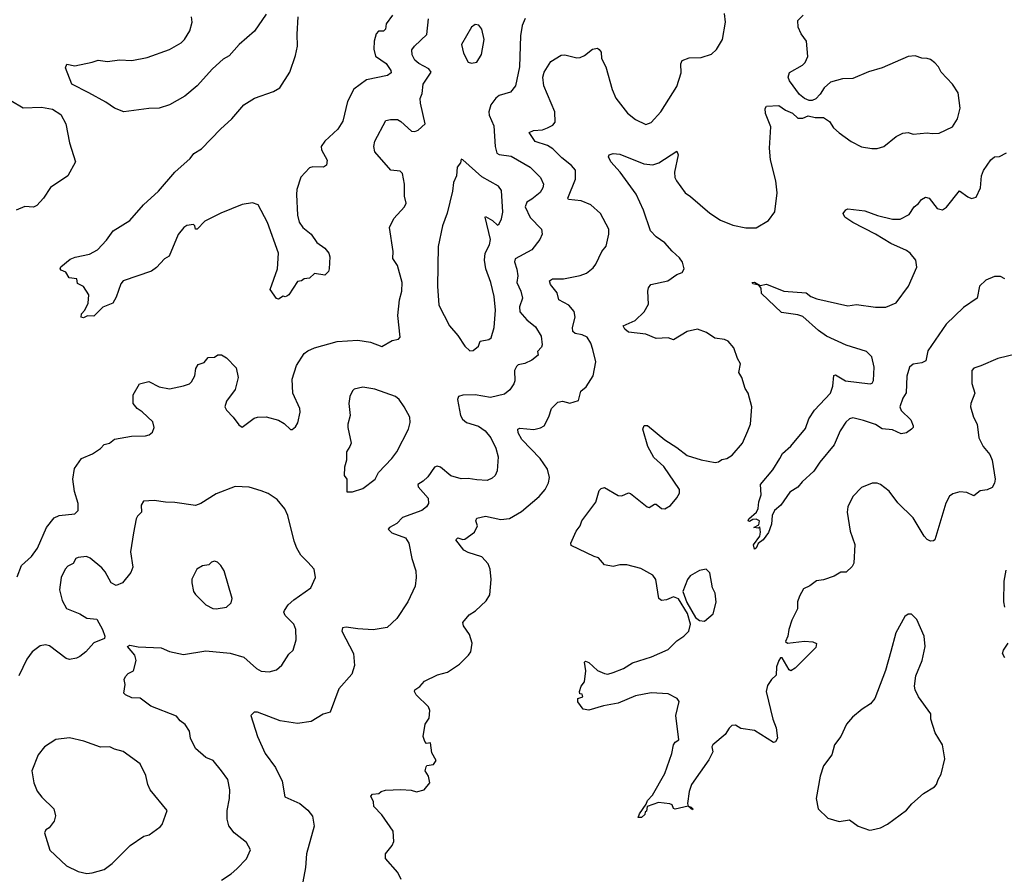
# Model space of a CAD drawing. Extents: x 2057697 to 2160550, y 827490 to 1016834.
# Tile 396 of 509: x 2065666 to 2071372, y 1006864 to 1011829. Entities that reach past the tile are written whole.
import ezdxf

# ---------------------------------------------------------------- set-up
doc = ezdxf.new("R2010")
doc.units = 0

msp = doc.modelspace()

# ---------------------------------------------------------------- linework, layer by layer
at = {"layer": '0CON20XD'}
for points in [[(2067826, 1011855), (2067790.6, 1011805), (2067785, 1011773.3), (2067775, 1011762.9), (2067745, 1011761.9), (2067731.9, 1011748.1), (2067719.5, 1011705), (2067717.4, 1011657.4), (2067728.2, 1011618.2), (2067789.1, 1011575), (2067816.7, 1011535), (2067819.1, 1011520.9), (2067796.7, 1011505), (2067675, 1011480), (2067602.8, 1011427.2), (2067566.2, 1011355), (2067539.1, 1011240.9), (2067509.2, 1011195), (2067434.5, 1011125), (2067412.2, 1011095), (2067415.5, 1011075), (2067447.8, 1011015), (2067444, 1010985), (2067426.5, 1010973.5), (2067365, 1010975.6), (2067345, 1010970), (2067295, 1010915.8), (2067272.9, 1010845), (2067270, 1010815), (2067275.4, 1010695.4), (2067285.6, 1010655.6), (2067306, 1010625), (2067355, 1010586.2), (2067387.9, 1010537.9), (2067433.9, 1010503.9), (2067457.5, 1010475), (2067463.3, 1010455), (2067460, 1010385), (2067455, 1010370), (2067435, 1010347.5), (2067375, 1010357.5), (2067345, 1010330), (2067315, 1010327.5), (2067300, 1010315), (2067275, 1010312.5), (2067225, 1010233.3), (2067215, 1010226.7), (2067205, 1010222.5), (2067193.6, 1010226.4), (2067165, 1010210), (2067155, 1010212.5), (2067116.7, 1010265), (2067160.8, 1010385), (2067165.5, 1010475), (2067102.6, 1010652.6), (2067047.3, 1010755), (2067015, 1010767.3), (2066955, 1010757.3), (2066832.2, 1010707.8), (2066738.3, 1010661.7), (2066695, 1010615.8), (2066684.4, 1010614.4), (2066681.4, 1010635), (2066672.2, 1010642.2), (2066635.4, 1010635.4), (2066617.8, 1010625), (2066585, 1010584.3), (2066532.2, 1010457.8), (2066505, 1010443.8), (2066458.2, 1010391.8), (2066428.9, 1010371.1), (2066264.7, 1010315.3), (2066251.9, 1010298.1), (2066225, 1010221.2), (2066205, 1010186.2), (2066147, 1010163), (2066095, 1010110), (2066058.3, 1010111.7), (2066035, 1010101.2), (2066022.5, 1010105), (2066023.8, 1010125), (2066043.3, 1010145), (2066063.3, 1010185), (2066067.5, 1010235), (2066035, 1010282.5), (2066000.7, 1010300.7), (2065996.4, 1010326.4), (2065953, 1010333), (2065932.5, 1010365), (2065906.4, 1010376.4), (2065901.2, 1010385), (2065905, 1010396.7), (2065958.8, 1010441.2), (2065986.7, 1010453.3), (2066070.5, 1010469.5), (2066117.1, 1010495), (2066169.4, 1010550.6), (2066206.7, 1010605), (2066305, 1010665.6), (2066383.2, 1010756.8), (2066470.6, 1010835), (2066564.6, 1010945.4), (2066653.8, 1011025), (2066675.8, 1011054.2), (2066719.7, 1011080.3), (2066829.2, 1011195), (2066895.7, 1011255), (2066965.8, 1011335), (2067025.8, 1011375), (2067137.3, 1011412.7), (2067173.6, 1011435), (2067232.3, 1011525), (2067265, 1011622), (2067276.6, 1011675), (2067274.7, 1011745), (2067280.4, 1011845)], [(2067095, 1011860.8), (2067027, 1011763), (2066937.5, 1011685), (2066879.6, 1011620.4), (2066845, 1011599.6), (2066783.1, 1011545), (2066694, 1011446), (2066623.8, 1011385), (2066535, 1011335.7), (2066475, 1011315.8), (2066415, 1011314), (2066270, 1011295), (2066215, 1011315.8), (2066165, 1011351.2), (2066066.7, 1011405), (2065968.8, 1011455), (2065930.7, 1011550.7), (2065939.3, 1011570.7), (2065985, 1011561.2), (2066085, 1011582), (2066120, 1011595), (2066175, 1011587.1), (2066245, 1011596.7), (2066315, 1011592.5), (2066405, 1011609.1), (2066535, 1011657.1), (2066600.8, 1011695), (2066620.8, 1011715), (2066651.9, 1011765), (2066665.8, 1011815), (2066662.5, 1011845)], [(2067876.1, 1006846.1), (2067856.7, 1006885), (2067786.4, 1006966.4), (2067786.2, 1006995), (2067825, 1007043.3), (2067834, 1007065), (2067830.8, 1007125), (2067765, 1007220), (2067719.3, 1007269.3), (2067716, 1007295), (2067701.7, 1007328.3), (2067710.5, 1007339.5), (2067747, 1007343), (2067760, 1007355), (2067785, 1007362.5), (2067875, 1007366.7), (2067935, 1007362.5), (2067965, 1007352.5), (2068010, 1007365), (2068042.5, 1007405), (2068036, 1007445), (2068016.7, 1007475), (2068021.7, 1007498.3), (2068025, 1007506.7), (2068065, 1007512.5), (2068080, 1007535), (2068055, 1007580), (2068046.7, 1007636.7), (2068024.1, 1007634.1), (2068014.3, 1007644.3), (2068003.8, 1007675), (2068016.7, 1007745), (2068039.3, 1007780.7), (2068043.3, 1007825), (2068035.9, 1007845.9), (2067963.8, 1007915), (2067953.8, 1007935), (2067956.7, 1007945), (2067985.9, 1007964.1), (2068012.5, 1007995), (2068088.3, 1008031.7), (2068145, 1008046.7), (2068215, 1008093.3), (2068267.5, 1008145), (2068280, 1008165), (2068288.8, 1008215), (2068272, 1008265), (2068238.8, 1008315), (2068233.8, 1008335), (2068270.3, 1008379.7), (2068306.8, 1008403.2), (2068369.7, 1008460.3), (2068390, 1008495), (2068397.5, 1008585), (2068392.5, 1008645), (2068381.4, 1008675), (2068344, 1008715), (2068265, 1008740.8), (2068239.2, 1008755), (2068192.9, 1008815), (2068205, 1008826.5), (2068235, 1008816), (2068245, 1008818), (2068301.7, 1008858.3), (2068320, 1008895), (2068310, 1008925), (2068315, 1008938.8), (2068365, 1008951.1), (2068455, 1008931.9), (2068505, 1008937.5), (2068575, 1008978.6), (2068675.8, 1009065), (2068711.4, 1009105), (2068730.6, 1009145), (2068735.5, 1009174.5), (2068725, 1009223.8), (2068683.3, 1009285), (2068576.5, 1009395), (2068554.6, 1009435), (2068552.5, 1009455), (2068565, 1009461.4), (2068645, 1009453.1), (2068685, 1009462.5), (2068706, 1009475), (2068733, 1009527), (2068748.6, 1009575), (2068785, 1009611.2), (2068812.7, 1009617.3), (2068855, 1009606.2), (2068905, 1009621.2), (2068918.6, 1009675), (2068949.1, 1009700.9), (2068988.6, 1009765), (2069004.3, 1009845), (2068988.3, 1009918.3), (2068976.9, 1009955), (2068955, 1009988.6), (2068925, 1010003.3), (2068885, 1010010.5), (2068872, 1010022), (2068870.4, 1010045), (2068884.6, 1010104.6), (2068878.5, 1010138.5), (2068849.2, 1010175), (2068790, 1010205), (2068781.2, 1010245), (2068741.8, 1010295), (2068735.8, 1010315), (2068752.9, 1010327.1), (2068817, 1010327), (2068914.6, 1010345.4), (2068951.1, 1010358.9), (2068989.3, 1010390.7), (2069005, 1010411.2), (2069040, 1010485), (2069064.5, 1010515.5), (2069080.6, 1010585), (2069080, 1010615), (2069031.4, 1010705), (2068975.8, 1010755), (2068919.1, 1010779.1), (2068847, 1010787), (2068843.3, 1010795), (2068887.5, 1010905), (2068886.2, 1010956.2), (2068864.7, 1010984.7), (2068808.1, 1011028.1), (2068755, 1011080.8), (2068725, 1011099.3), (2068653.5, 1011123.5), (2068618.8, 1011175), (2068644, 1011186), (2068695, 1011190.9), (2068725, 1011201.5), (2068755, 1011216.9), (2068768.9, 1011235), (2068767.5, 1011295), (2068704.1, 1011445), (2068698.6, 1011495), (2068706.2, 1011525), (2068745, 1011586.2), (2068805, 1011623.8), (2068825, 1011626.2), (2068895, 1011608.6), (2068915, 1011610), (2068938.9, 1011621.1), (2068985, 1011658.8), (2069015, 1011663.3), (2069025, 1011656.7), (2069035, 1011640), (2069037.5, 1011605), (2069063.3, 1011555), (2069099.1, 1011425), (2069121.1, 1011375), (2069187.9, 1011287.9), (2069235, 1011251.4), (2069295, 1011222.5), (2069325, 1011232.5), (2069382.5, 1011295), (2069475, 1011441.2), (2069498.7, 1011521.3), (2069497.5, 1011572.5), (2069505, 1011593.3), (2069545, 1011608), (2069615, 1011609.2), (2069675, 1011630), (2069704.5, 1011655.5), (2069739.2, 1011715), (2069757.1, 1011815), (2069750.8, 1011865)], [(2070066.5, 1008115), (2070052.7, 1008077.3), (2070049.7, 1008030.3), (2070023.8, 1008005), (2070000.3, 1007969.7), (2069992.5, 1007935), (2070030.8, 1007775), (2070050, 1007725), (2070057.5, 1007665), (2070045.9, 1007644.1), (2070035, 1007640), (2069925, 1007708), (2069845, 1007721.4), (2069815, 1007740), (2069793, 1007737), (2069777.1, 1007722.9), (2069754, 1007685), (2069682.5, 1007625), (2069677.5, 1007615), (2069682.6, 1007585), (2069660.5, 1007539.5), (2069560, 1007395), (2069546.5, 1007355), (2069536.7, 1007285), (2069540, 1007270), (2069557.5, 1007265), (2069567.5, 1007255), (2069565, 1007250), (2069540, 1007270), (2069465, 1007252.5), (2069455, 1007257.5), (2069447.1, 1007277.1), (2069434.4, 1007284.4), (2069368.3, 1007291.7), (2069301.7, 1007268.3), (2069298.3, 1007241.7), (2069291.7, 1007238.3), (2069288.3, 1007221.7), (2069270, 1007205), (2069250, 1007205), (2069257.5, 1007225), (2069297.5, 1007282.5), (2069305, 1007302.5), (2069333.3, 1007335), (2069405, 1007460), (2069445.9, 1007575), (2069455.2, 1007625), (2069465, 1007640.9), (2069486.9, 1007655), (2069469.4, 1007795), (2069487.7, 1007877.7), (2069476.7, 1007895), (2069425, 1007921.4), (2069325, 1007926.7), (2069235, 1007910.7), (2069135, 1007866.5), (2069048.8, 1007851.2), (2068965, 1007826.2), (2068932.3, 1007832.3), (2068900, 1007875), (2068900, 1007895), (2068930, 1007905), (2068925, 1007920), (2068911.7, 1007921.7), (2068910, 1007935), (2068920, 1007965), (2068939.3, 1007990.7), (2068948, 1008055), (2068940, 1008105), (2068945, 1008110), (2068965, 1008103.8), (2069015, 1008056.2), (2069055, 1008039.2), (2069075, 1008036), (2069105, 1008046), (2069165, 1008069.2), (2069217.9, 1008102.1), (2069326.7, 1008135), (2069425, 1008177.5), (2069475, 1008228.8), (2069514.3, 1008255.7), (2069544.5, 1008285.5), (2069552.9, 1008325), (2069536.8, 1008386.8), (2069485, 1008472.9), (2069455, 1008482.9), (2069415, 1008466.2), (2069385, 1008463.3), (2069370, 1008475), (2069352.5, 1008585), (2069335, 1008609.2), (2069265, 1008647.5), (2069185, 1008668.8), (2069145, 1008670), (2069105, 1008660), (2069055, 1008670), (2069020.7, 1008710.7), (2068995, 1008716.7), (2068861.7, 1008781.7), (2068860, 1008795), (2068891.2, 1008865), (2068913.8, 1008895), (2068923.8, 1008925), (2069005, 1009032.5), (2069025, 1009100), (2069035, 1009112.5), (2069055, 1009116.7), (2069135, 1009072), (2069155, 1009068.8), (2069193.8, 1009086.2), (2069205, 1009083.3), (2069302, 1009005), (2069315, 1009001.4), (2069345, 1009020), (2069355, 1009020), (2069385, 1008996.2), (2069405.8, 1008994.2), (2069437, 1009013), (2069475, 1009056.7), (2069490.8, 1009085), (2069489.2, 1009105), (2069399.8, 1009239.8), (2069342, 1009292), (2069306.2, 1009355), (2069276.7, 1009455), (2069285, 1009476.7), (2069305, 1009477.5), (2069404.6, 1009394.6), (2069475, 1009350), (2069533.6, 1009303.6), (2069615, 1009278.1), (2069697, 1009263), (2069715, 1009265.8), (2069735, 1009280), (2069765, 1009285.7), (2069796, 1009305), (2069855, 1009373.8), (2069886.4, 1009446.4), (2069902, 1009485), (2069908.8, 1009585), (2069888.8, 1009665), (2069871.4, 1009691.4), (2069851.2, 1009755), (2069834, 1009785), (2069844, 1009835), (2069826.1, 1009866.1), (2069805, 1009927.5), (2069772.5, 1009965), (2069750, 1009975), (2069695, 1009982.5), (2069646.8, 1010016.8), (2069595, 1010035.6), (2069535, 1010022.5), (2069455, 1009974), (2069424.1, 1009984.1), (2069355, 1009980.6), (2069295, 1010006.7), (2069195, 1010018.6), (2069174, 1010035), (2069163.3, 1010055), (2069233.3, 1010085), (2069285.8, 1010135), (2069310.3, 1010179.7), (2069306, 1010255), (2069310, 1010275), (2069323.3, 1010295), (2069422.5, 1010315), (2069475, 1010351.2), (2069506.1, 1010363.9), (2069516.7, 1010385), (2069506.4, 1010423.6), (2069489.5, 1010449.5), (2069446.7, 1010486.7), (2069405, 1010535.8), (2069355, 1010570), (2069322, 1010605), (2069281.4, 1010725), (2069238.5, 1010818.5), (2069145.8, 1010945), (2069091.9, 1011005), (2069078.8, 1011035), (2069082.5, 1011045), (2069106.1, 1011053.9), (2069145, 1011050), (2069284, 1010994), (2069335, 1010987.7), (2069370.7, 1010999.3), (2069475, 1011066.2), (2069482.9, 1011045), (2069460.9, 1010945), (2069463.8, 1010915), (2069472.9, 1010895), (2069521.8, 1010825), (2069554.4, 1010804.4), (2069665, 1010706.9), (2069727.4, 1010667.4), (2069798.3, 1010638.3), (2069875, 1010622), (2069935, 1010622), (2070006.7, 1010665), (2070042, 1010715), (2070055.6, 1010825), (2070047.8, 1010895), (2070017.2, 1011017.2), (2070012.5, 1011085), (2070018.7, 1011208.7), (2069989.2, 1011285), (2069986.2, 1011315), (2069995, 1011328.8), (2070065, 1011331.2), (2070105, 1011303.8), (2070145, 1011287.5), (2070175, 1011257.5), (2070205, 1011257.5), (2070235, 1011272.5), (2070277, 1011263), (2070325, 1011262.5), (2070359.5, 1011239.5), (2070383.2, 1011203.2), (2070415, 1011173.8), (2070485, 1011123.8), (2070545, 1011092), (2070605, 1011082), (2070635, 1011082), (2070675, 1011094.2), (2070745, 1011151.1), (2070785, 1011172.2), (2070815, 1011174.4), (2070845, 1011165.6), (2070925, 1011174.2), (2070955, 1011170), (2070995, 1011170.8), (2071072.1, 1011207.9), (2071101.9, 1011255), (2071115.7, 1011315.7), (2071104.2, 1011405), (2071072, 1011455), (2071006.2, 1011525), (2070991.2, 1011555), (2070969.1, 1011579.1), (2070945, 1011597.5), (2070925, 1011604.3), (2070895, 1011606.9), (2070855, 1011620.5), (2070815, 1011616.5), (2070665, 1011550.6), (2070585, 1011527.1), (2070495, 1011488), (2070433.9, 1011486.1), (2070365, 1011467.5), (2070327.5, 1011435), (2070305, 1011397.5), (2070279.3, 1011370.7), (2070259.3, 1011360.7), (2070240.7, 1011360.7), (2070215, 1011372.5), (2070186.1, 1011396.1), (2070126.7, 1011475), (2070120, 1011495), (2070127, 1011523), (2070203.3, 1011565), (2070219.2, 1011580.8), (2070233.8, 1011615), (2070226, 1011705), (2070195, 1011747.5), (2070178, 1011785), (2070176.7, 1011825), (2070206.7, 1011855)], [(2065651.2, 1008598.8), (2065676.2, 1008665), (2065733.4, 1008716.6), (2065769.2, 1008765), (2065821.4, 1008885), (2065865, 1008940.8), (2065895, 1008954.4), (2065985, 1008965.8), (2066005.5, 1008984.5), (2066004.3, 1009024.3), (2065982.5, 1009095), (2065974.2, 1009165), (2065982.7, 1009227.3), (2066024.1, 1009285.9), (2066087, 1009313), (2066135, 1009344), (2066155, 1009366), (2066186.7, 1009375), (2066215, 1009397.5), (2066314.3, 1009414.3), (2066395, 1009416), (2066417, 1009423), (2066435, 1009437.5), (2066445.8, 1009465), (2066437.3, 1009497.3), (2066375, 1009556.7), (2066347.5, 1009575), (2066323.8, 1009605), (2066323.8, 1009655), (2066360.7, 1009719.3), (2066415, 1009732.5), (2066475, 1009701.2), (2066535, 1009688.8), (2066615, 1009706.2), (2066650.7, 1009719.3), (2066660.7, 1009729.3), (2066680, 1009765), (2066687.5, 1009807.5), (2066700.5, 1009829.5), (2066735, 1009842.5), (2066758.3, 1009871.7), (2066795, 1009873.3), (2066815, 1009886.7), (2066835, 1009886.7), (2066865, 1009870), (2066920.7, 1009810.7), (2066931.2, 1009755), (2066913.9, 1009686.1), (2066865, 1009617.5), (2066853.8, 1009585), (2066863.8, 1009565), (2066903.8, 1009525), (2066935, 1009481.2), (2066955, 1009467.5), (2067025, 1009518.8), (2067045, 1009526), (2067095, 1009528), (2067165, 1009508.1), (2067198.3, 1009488.3), (2067235, 1009453.8), (2067245, 1009453.3), (2067265, 1009470), (2067277.9, 1009492.1), (2067291.4, 1009555), (2067288.6, 1009575), (2067248.8, 1009665), (2067245.7, 1009745), (2067270.6, 1009825), (2067315, 1009894.3), (2067335, 1009910.6), (2067375, 1009926.7), (2067505, 1009964.2), (2067625, 1009971.9), (2067699.5, 1009959.5), (2067765, 1009934.2), (2067825, 1009970), (2067862, 1009978), (2067871.7, 1009988.3), (2067858.1, 1010115), (2067866.9, 1010205), (2067880.6, 1010255), (2067881.8, 1010305), (2067855.8, 1010405), (2067828, 1010445), (2067830.6, 1010485), (2067810, 1010625), (2067833.4, 1010676.6), (2067895.8, 1010745), (2067905.6, 1010765), (2067895.5, 1010805.5), (2067896.6, 1010876.6), (2067885, 1010937.5), (2067870.5, 1010950.5), (2067817.3, 1010957.3), (2067723.2, 1011063.2), (2067717.5, 1011095), (2067724.2, 1011125), (2067787.5, 1011245), (2067815, 1011251.2), (2067855, 1011250), (2067875, 1011239.2), (2067936.4, 1011183.6), (2067955, 1011181.4), (2067975, 1011188.6), (2068016.7, 1011225), (2067988.2, 1011345), (2067987.1, 1011372.9), (2067998.7, 1011401.3), (2068004.5, 1011455), (2068051.5, 1011525), (2068037.8, 1011545), (2067979.2, 1011575), (2067956.9, 1011595), (2067940.9, 1011625), (2067939.4, 1011655), (2067953.9, 1011676.1), (2068025.9, 1011744.1), (2068034.5, 1011835)], [(2068285, 1011576.7), (2068315, 1011583.3), (2068343.2, 1011626.8), (2068356.9, 1011715), (2068343.8, 1011775), (2068327.5, 1011797.5), (2068305, 1011802), (2068283.8, 1011785), (2068226.2, 1011685), (2068237.5, 1011635), (2068265, 1011582.5), (2068285, 1011576.7)], [(2068595.8, 1011835.8), (2068578.2, 1011795), (2068567.9, 1011735)], [(2068567.9, 1011735), (2068562.3, 1011555), (2068539.1, 1011445), (2068511.1, 1011408.9), (2068445, 1011388.8), (2068425, 1011374.4), (2068397.3, 1011335), (2068384.7, 1011294.7), (2068386.2, 1011275), (2068414, 1011214), (2068420.8, 1011095), (2068431.5, 1011055), (2068445, 1011046.8), (2068515, 1011038.2), (2068624.3, 1010975), (2068684.4, 1010915), (2068701.9, 1010875), (2068698.1, 1010855), (2068682, 1010828), (2068635, 1010788.5), (2068605, 1010772.2), (2068594.7, 1010745), (2068625, 1010682.2), (2068689.2, 1010615), (2068694.2, 1010585), (2068680.8, 1010555), (2068635, 1010495.8), (2068536.6, 1010443.4), (2068532.8, 1010425), (2068547.8, 1010382.2), (2068552.5, 1010345), (2068546.2, 1010305), (2068570.4, 1010255), (2068580, 1010215), (2068562.7, 1010165), (2068565, 1010136), (2068605, 1010088.5), (2068655, 1010049.4), (2068688.7, 1009995), (2068694.6, 1009945), (2068689.7, 1009930.3), (2068666, 1009905), (2068671.2, 1009885), (2068635, 1009855.8), (2068593.4, 1009836.6), (2068555, 1009828.6), (2068545, 1009819.2), (2068533.3, 1009795), (2068535.6, 1009735), (2068530.7, 1009719.3), (2068507.2, 1009682.8), (2068475, 1009659.4), (2068395, 1009639.1), (2068305, 1009655.4), (2068235, 1009653.1), (2068210, 1009645), (2068203, 1009627), (2068220.9, 1009535), (2068233.1, 1009513.1), (2068255, 1009494.3), (2068325, 1009473.5), (2068363.3, 1009445), (2068395.5, 1009405), (2068426.2, 1009345), (2068438.5, 1009295), (2068432.9, 1009215), (2068422.4, 1009187.6), (2068405, 1009171.4), (2068375, 1009158.9), (2068315, 1009161.1), (2068265, 1009170.6), (2068225, 1009168.6), (2068165, 1009185.7), (2068105, 1009235.7), (2068085, 1009240.6), (2068070.8, 1009235), (2068030.6, 1009179.4), (2068005, 1009154.3), (2067973.5, 1009135), (2067975, 1009120.8), (2068032.5, 1009055), (2068035.8, 1009025), (2068024.2, 1009005), (2067996.2, 1008985), (2067885, 1008942.9), (2067851.1, 1008908.9), (2067808.8, 1008885), (2067801.2, 1008875), (2067822, 1008855), (2067902.5, 1008825), (2067920.6, 1008795), (2067939.2, 1008705), (2067961.2, 1008635), (2067964, 1008595), (2067957.5, 1008545), (2067915.8, 1008455), (2067851.7, 1008358.3), (2067795, 1008306.2), (2067715, 1008292.9), (2067625, 1008297.5), (2067558.1, 1008308.1), (2067536, 1008304), (2067532.5, 1008285), (2067600.5, 1008155), (2067606.9, 1008085), (2067590, 1008035), (2067515, 1007950), (2067465.5, 1007814.5), (2067425, 1007803.8), (2067355, 1007760.8), (2067275, 1007748.6), (2067175.5, 1007765.5), (2067045, 1007815.7), (2067024.1, 1007815.9), (2067006, 1007795), (2067043.6, 1007673.6), (2067089.2, 1007575), (2067148.6, 1007495), (2067187.5, 1007415), (2067202, 1007325), (2067288.8, 1007285), (2067336.5, 1007246.5), (2067363.2, 1007213.2), (2067373.1, 1007155), (2067328.1, 1006995), (2067322.9, 1006915), (2067307.6, 1006832.4)], [(2065615, 1011360), (2065685, 1011317.5), (2065792.3, 1011322.3), (2065855, 1011310), (2065905, 1011278.8), (2065932.5, 1011225), (2065954.5, 1011114.5), (2065990, 1011005), (2065945.7, 1010924.3), (2065845, 1010856.7), (2065804, 1010795), (2065765, 1010751.9), (2065745, 1010742.9), (2065695, 1010747.1), (2065645, 1010725.6)], [(2070498.3, 1010728.3), (2070565, 1010720.8), (2070636.7, 1010695), (2070725, 1010673.5), (2070768, 1010672), (2070820.3, 1010699.7), (2070850.8, 1010745), (2070875.4, 1010764.6), (2070892.2, 1010787.8), (2070915, 1010800), (2070936.7, 1010795), (2070983.3, 1010735), (2071015, 1010726.2), (2071037.4, 1010742.6), (2071113, 1010837), (2071161.7, 1010801.7), (2071183, 1010793), (2071209.3, 1010800.7), (2071233.8, 1010855), (2071240, 1010925), (2071252, 1010955), (2071295, 1011016.2), (2071315, 1011033.3), (2071345, 1011036.7), (2071385, 1011056.7)], [(2068275, 1009910), (2068295, 1009911.2), (2068324.1, 1009935.9), (2068334.4, 1009965.6), (2068385, 1009974.7), (2068398.1, 1009985), (2068415.7, 1010045), (2068422.7, 1010145), (2068415.5, 1010225), (2068396.7, 1010305), (2068368.4, 1010385), (2068359.7, 1010435), (2068364.3, 1010475.8), (2068388.7, 1010525), (2068394.3, 1010555.7), (2068362.9, 1010685), (2068365, 1010688.8), (2068405.9, 1010665.9), (2068435, 1010638), (2068445, 1010646.2), (2068458.6, 1010675), (2068466.6, 1010713.4), (2068458.7, 1010838.7), (2068441.2, 1010865), (2068345, 1010919.2), (2068235, 1011017.5), (2068225, 1011020), (2068220.7, 1010999.3), (2068202, 1010975), (2068197.1, 1010925), (2068179.2, 1010885), (2068174.3, 1010835.7), (2068142.6, 1010707.4), (2068115.6, 1010635), (2068091.1, 1010515), (2068086.4, 1010285), (2068094.4, 1010175), (2068156, 1010055), (2068205, 1009998), (2068245, 1009936.2), (2068275, 1009910)], [(2071376.2, 1010326.2), (2071349.8, 1010339.8), (2071315, 1010340.4), (2071265, 1010320), (2071228.9, 1010285), (2071216, 1010214), (2071135, 1010161.8), (2071035.5, 1010065), (2070929.4, 1009910.6), (2070917.4, 1009852.6), (2070895, 1009839.5), (2070845, 1009831.5), (2070823.3, 1009815), (2070806.8, 1009763.2), (2070803.9, 1009666.1), (2070784.7, 1009635), (2070767.5, 1009585), (2070775, 1009563.5), (2070829.8, 1009509.8), (2070844.3, 1009475), (2070844.2, 1009465), (2070834.3, 1009455), (2070805, 1009434.1), (2070775, 1009427.9), (2070725, 1009451.5), (2070665, 1009457.9), (2070625, 1009482.9), (2070555.8, 1009505), (2070495, 1009520.4), (2070475, 1009516.4), (2070453.2, 1009496.8), (2070420.9, 1009445), (2070385.6, 1009365), (2070302.5, 1009265), (2070268.6, 1009211.4), (2070200.3, 1009149.7), (2070175, 1009118.8), (2070130, 1009090), (2070076.7, 1009015), (2070041.2, 1008985), (2070027.5, 1008955), (2070023.3, 1008905), (2070005, 1008857.5), (2069975, 1008814.6), (2069946.7, 1008793.3), (2069935, 1008766), (2069925, 1008760), (2069919.4, 1008785), (2069955.4, 1008834.6), (2069958.6, 1008858.6), (2069955, 1008890), (2069947.5, 1008882.5), (2069920, 1008885), (2069949.3, 1008900.7), (2069953.3, 1008925), (2069935, 1008933.8), (2069915, 1008932), (2069895, 1008921.2), (2069887.5, 1008925), (2069891.2, 1008935), (2069936.4, 1008973.6), (2069945.8, 1008995), (2069949.2, 1009035), (2069963.3, 1009075), (2069960, 1009135), (2070030.6, 1009219.4), (2070071.2, 1009285), (2070086.2, 1009315), (2070135, 1009356.2), (2070220, 1009460), (2070239.4, 1009515), (2070271.9, 1009565), (2070364.4, 1009665), (2070378.9, 1009705), (2070385, 1009767.5), (2070395, 1009771.2), (2070452.5, 1009735), (2070595, 1009719.2), (2070606.9, 1009723.1), (2070615, 1009737.5), (2070619.1, 1009815), (2070605, 1009874.2), (2070574.2, 1009905), (2070455, 1009942.8), (2070342.2, 1009995), (2070295, 1010027.5), (2070205, 1010108.8), (2070175, 1010118.8), (2070081.1, 1010131.1), (2069965, 1010242.5), (2069962.5, 1010272.5), (2069950, 1010290), (2069915, 1010297.5), (2069911.2, 1010305), (2069925, 1010307.5), (2069958.3, 1010288.3), (2069995, 1010296.7), (2070095, 1010256), (2070225, 1010245.8), (2070251.2, 1010225), (2070285, 1010210.6), (2070465, 1010170.8), (2070515, 1010178.6), (2070625, 1010161.9), (2070685, 1010163.1), (2070745, 1010188), (2070818.1, 1010285), (2070866.2, 1010393.8), (2070859.5, 1010435), (2070826.4, 1010475), (2070805, 1010490.4), (2070715, 1010531.2), (2070626.4, 1010586.4), (2070493.6, 1010653.6), (2070448.8, 1010685), (2070438.8, 1010705), (2070453.2, 1010726.8), (2070465, 1010732.5), (2070498.3, 1010728.3)], [(2071495, 1009904.3), (2071334.3, 1009865.7), (2071236.9, 1009823.1), (2071195, 1009808.8), (2071184.3, 1009795), (2071185, 1009720), (2071200.8, 1009665), (2071178, 1009605), (2071176, 1009585), (2071193.6, 1009525), (2071214.5, 1009485), (2071225.7, 1009405), (2071250, 1009355), (2071289.3, 1009309.3), (2071302.9, 1009275), (2071318.6, 1009165), (2071315, 1009142.5), (2071301.7, 1009118.3), (2071273.6, 1009103.6), (2071232.3, 1009097.7), (2071195, 1009070), (2071155, 1009088.6), (2071115, 1009092.5), (2071075, 1009081.4), (2071055, 1009067.5), (2071032.6, 1009027.4), (2070969.2, 1008815), (2070962.3, 1008807.7), (2070945, 1008806), (2070925, 1008816), (2070907.5, 1008835), (2070845, 1008942.5), (2070755, 1009028.8), (2070705, 1009096.2), (2070654.1, 1009134.1), (2070635, 1009143.3), (2070607, 1009143), (2070545, 1009118), (2070494.2, 1009065), (2070466, 1009005), (2070462, 1008975), (2070478.8, 1008865), (2070506.9, 1008786.9), (2070501.2, 1008678.8), (2070490.5, 1008659.5), (2070455, 1008626.7), (2070425, 1008626), (2070386.7, 1008603.3), (2070325, 1008582.5), (2070283, 1008577), (2070245, 1008548), (2070209.4, 1008530.6), (2070185, 1008486.7), (2070174.4, 1008455), (2070174.3, 1008415), (2070141.2, 1008348.8), (2070123.3, 1008295), (2070118.5, 1008255), (2070104.8, 1008224.8), (2070115, 1008214.2), (2070215, 1008227.5), (2070263.3, 1008223.3), (2070284, 1008214), (2070280.9, 1008189.1), (2070159.5, 1008070.5), (2070135.7, 1008054.3), (2070125, 1008060), (2070085, 1008130), (2070075, 1008130.8), (2070066.5, 1008115)], [(2067561.7, 1009091.7), (2067595, 1009093.3), (2067655, 1009111.2), (2067726, 1009165), (2067745.5, 1009204.5), (2067822.5, 1009285), (2067852, 1009325), (2067918.8, 1009455), (2067928.8, 1009495), (2067926.2, 1009525), (2067894.4, 1009584.4), (2067865, 1009626.7), (2067844.3, 1009644.3), (2067725, 1009688.1), (2067655, 1009700), (2067605, 1009687.5), (2067595, 1009677.5), (2067580, 1009645), (2067572.5, 1009605), (2067581.4, 1009535), (2067568, 1009485), (2067568.6, 1009465), (2067586, 1009375), (2067580, 1009355), (2067559.2, 1009325), (2067560, 1009275), (2067548.8, 1009235), (2067546.4, 1009186.4), (2067562.5, 1009165), (2067561.7, 1009091.7)], [(2066835, 1006841.2), (2066892.3, 1006877.7), (2066925, 1006906.7), (2066980, 1006965), (2067003, 1007017), (2066979.5, 1007059.5), (2066908.8, 1007115), (2066877, 1007157), (2066868.6, 1007195), (2066868, 1007245), (2066881.9, 1007315), (2066884.2, 1007365), (2066871.4, 1007425), (2066835.8, 1007475), (2066788, 1007535), (2066745, 1007552.5), (2066683.8, 1007605), (2066656, 1007665), (2066650, 1007705), (2066625, 1007743.8), (2066595.8, 1007765.8), (2066575, 1007791.2), (2066425, 1007850.8), (2066365, 1007895.8), (2066315, 1007898.8), (2066280, 1007915), (2066270, 1007925), (2066277.5, 1007975), (2066271.2, 1008005), (2066278.8, 1008021.2), (2066295, 1008040), (2066325.8, 1008054.2), (2066341.2, 1008115), (2066332.5, 1008145), (2066290, 1008195), (2066305, 1008203.3), (2066353.2, 1008193.2), (2066485, 1008188.8), (2066533.6, 1008166.4), (2066615, 1008149.2), (2066745, 1008170), (2066885, 1008157.1), (2066965, 1008134), (2067038.3, 1008068.3), (2067065, 1008052.5), (2067111.7, 1008048.3), (2067155, 1008060), (2067185, 1008086.7), (2067225, 1008151.2), (2067250, 1008175), (2067267.5, 1008235), (2067265.7, 1008295), (2067254.3, 1008325), (2067204.3, 1008375), (2067197.1, 1008395), (2067200, 1008405), (2067222, 1008438), (2067253.8, 1008466.2), (2067353.3, 1008535), (2067380, 1008595), (2067373.3, 1008645), (2067336.2, 1008685), (2067295, 1008726), (2067271.4, 1008765), (2067255.8, 1008805.8), (2067220.8, 1008955), (2067203.2, 1008993.2), (2067158, 1009048), (2067105, 1009082.9), (2067065, 1009097.5), (2066995, 1009118.8), (2066915, 1009123.8), (2066805, 1009080), (2066715, 1009024.2), (2066685, 1009012.5), (2066565, 1009031.4), (2066511.7, 1009031.7), (2066445, 1009042), (2066382.7, 1009037.3), (2066370, 1009015), (2066372, 1008975), (2066348.3, 1008951.7), (2066340.8, 1008935), (2066325.8, 1008855), (2066308, 1008745), (2066321.4, 1008655), (2066310.8, 1008625), (2066261.2, 1008565), (2066225, 1008548.8), (2066196.2, 1008565), (2066161.7, 1008628.3), (2066142.6, 1008652.6), (2066075, 1008707.1), (2066052.3, 1008717.7), (2066005, 1008712.5), (2065992, 1008705), (2065975, 1008676), (2065945, 1008662), (2065928.6, 1008645), (2065905.6, 1008595), (2065896.7, 1008525), (2065911.7, 1008461.7), (2065936.4, 1008416.4), (2066015, 1008385.8), (2066055, 1008360.8), (2066112.5, 1008355), (2066146.2, 1008295), (2066160, 1008255), (2066158.3, 1008241.7), (2066095, 1008216.7), (2066050, 1008165), (2066015, 1008138.8), (2065995, 1008128.8), (2065955, 1008121.2), (2065935, 1008126.2), (2065839.1, 1008199.1), (2065815, 1008206), (2065785, 1008199.2), (2065738.8, 1008165), (2065707.3, 1008122.7), (2065660, 1008025)], [(2066805, 1008414), (2066865, 1008423.3), (2066890.7, 1008449.3), (2066898, 1008475), (2066850, 1008635), (2066832.5, 1008665), (2066812.5, 1008685), (2066795, 1008690), (2066777.5, 1008685), (2066761.7, 1008668.3), (2066725, 1008663.3), (2066692.5, 1008645), (2066663.6, 1008586.4), (2066663.3, 1008565), (2066673.8, 1008515), (2066685, 1008496.7), (2066745, 1008436.7), (2066785, 1008416.2), (2066805, 1008414)], [(2069635, 1008343.5), (2069685.6, 1008385), (2069702, 1008452), (2069695.7, 1008505), (2069681.4, 1008535), (2069665, 1008622.5), (2069644.1, 1008644.1), (2069605, 1008636.9), (2069550.8, 1008605), (2069537.1, 1008585), (2069510, 1008515), (2069531.8, 1008451.8), (2069583.6, 1008363.6), (2069605, 1008347.3), (2069635, 1008343.5)], [(2071376.4, 1008423.6), (2071368.8, 1008455), (2071372, 1008575), (2071382.3, 1008637.7)], [(2070591.7, 1007131.7), (2070605, 1007133.8), (2070655, 1007144), (2070695, 1007166), (2070805, 1007246.7), (2070836.1, 1007283.9), (2070905, 1007343.3), (2070967.7, 1007382.3), (2070980, 1007395), (2070988.8, 1007425), (2071006.2, 1007455), (2071027.5, 1007545), (2071013.8, 1007625), (2070970.8, 1007695), (2070946.2, 1007775), (2070946, 1007805), (2070875, 1007903.3), (2070855.8, 1007945), (2070852.5, 1007965), (2070859.2, 1008025), (2070897.1, 1008115), (2070914.2, 1008195), (2070908.8, 1008255), (2070865, 1008352.5), (2070835, 1008383.3), (2070815, 1008383.3), (2070795, 1008370), (2070743.8, 1008275), (2070715, 1008167.5), (2070683.2, 1008056.8), (2070622, 1007895), (2070597.3, 1007862.7), (2070548.1, 1007831.9), (2070493.5, 1007786.5), (2070458.6, 1007745), (2070424.2, 1007675), (2070388.6, 1007625), (2070372.7, 1007567.3), (2070324.2, 1007505), (2070304.3, 1007445), (2070281.4, 1007315), (2070294.5, 1007254.5), (2070350.3, 1007200.3), (2070415, 1007180.8), (2070475, 1007192), (2070525, 1007153.8), (2070591.7, 1007131.7)], [(2071375, 1008130), (2071362.5, 1008155), (2071367.5, 1008175), (2071393.9, 1008216.1)], [(2066055, 1006880), (2066085, 1006884.3), (2066155, 1006904), (2066201.1, 1006938.9), (2066307, 1007043), (2066384.5, 1007095.5), (2066416.2, 1007105), (2066480.3, 1007149.7), (2066492, 1007165), (2066521.2, 1007245), (2066422.9, 1007365), (2066408.6, 1007395), (2066397.6, 1007447.6), (2066364.2, 1007515), (2066265, 1007587.1), (2066215, 1007600.6), (2066187.5, 1007615), (2066135, 1007612.2), (2066037.9, 1007647.9), (2065955, 1007665.6), (2065875, 1007657.1), (2065810, 1007615), (2065772, 1007568), (2065735.6, 1007475), (2065748.1, 1007405), (2065768, 1007358), (2065795, 1007322), (2065863.8, 1007255), (2065874, 1007215), (2065865, 1007183.3), (2065835.7, 1007144.3), (2065817.7, 1007132.3), (2065810, 1007115), (2065841.2, 1007015), (2065937.5, 1006925), (2066005, 1006891.2), (2066055, 1006880)]]:
    msp.add_lwpolyline(points, dxfattribs=at)

doc.saveas('drawing.dxf')
